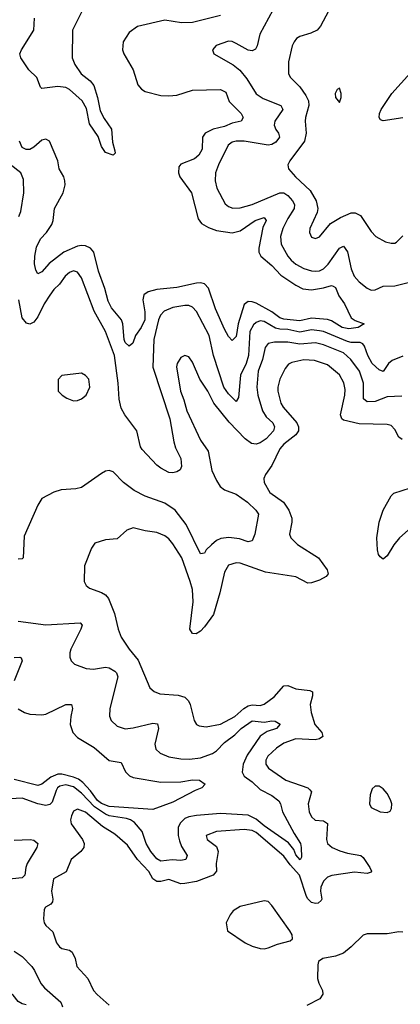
# Model space of a CAD drawing. Header units: inches. Extents: x 1843162 to 1959474, y 907081 to 1016326.
# Tile 438 of 656: x 1922138 to 1924057, y 962680 to 967642. Entities that reach past the tile are written whole.
import ezdxf

# ---------------------------------------------------------------- set-up
doc = ezdxf.new("R2010")
doc.units = ezdxf.units.IN
doc.header["$MEASUREMENT"] = 0
doc.layers.add('B9926', color=7, linetype='Continuous')

msp = doc.modelspace()

# ---------------------------------------------------------------- linework, layer by layer
at = {"layer": 'B9926', "color": 5}
for points, elevation in [([(1922455, 967690), (1922403.8, 967590), (1922402.1, 967450), (1922416.4, 967416.4), (1922448.1, 967370), (1922493.7, 967333.7), (1922512, 967310), (1922530, 967250.4), (1922543.1, 967183.1), (1922563.7, 967143.7), (1922600.3, 967090), (1922605.7, 967025.7), (1922618.4, 966981.6), (1922619.1, 966970), (1922610, 966959.3), (1922570, 966972), (1922550, 967003.7), (1922533.4, 967053.4), (1922490, 967117), (1922474.7, 967194.7), (1922453.7, 967233.7), (1922390, 967289.8), (1922370, 967300.4), (1922330, 967305.7), (1922250, 967295.6), (1922242.4, 967302.4), (1922224, 967350), (1922184.7, 967390), (1922143.7, 967450), (1922138.3, 967470), (1922146.5, 967490), (1922209.3, 967590), (1922212.1, 967650)], 480), ([(1923414.2, 967690), (1923349.5, 967570), (1923335.3, 967510), (1923326.3, 967493.7), (1923310, 967485), (1923290, 967487.9), (1923230, 967522.8), (1923210, 967531.6), (1923190, 967533.6), (1923128.1, 967511.9), (1923110.6, 967490), (1923117.3, 967470), (1923215, 967415), (1923248.4, 967388.4), (1923284, 967344), (1923330, 967269.3), (1923364.8, 967244.8), (1923455.3, 967210), (1923465.2, 967190), (1923424.2, 967130), (1923421.3, 967110), (1923429.1, 967089.1), (1923443.2, 967070), (1923448.2, 967050), (1923430, 967025.2), (1923410, 967013.6), (1923390, 967009.9), (1923270.1, 967029.9), (1923230, 967030.4), (1923210, 967025.2), (1923189.7, 967010.3), (1923139.6, 966910), (1923125.8, 966870), (1923123.7, 966830), (1923132.3, 966792.3), (1923174, 966714), (1923190, 966701.3), (1923212.8, 966692.8), (1923250, 966694), (1923310, 966710.1), (1923450, 966770.1), (1923470, 966770.1), (1923490, 966756.6), (1923512.9, 966730), (1923523.6, 966710), (1923522.5, 966690), (1923490, 966640.3), (1923465.5, 966590), (1923453.6, 966550), (1923456.1, 966510), (1923489.6, 966450), (1923506, 966430), (1923530.1, 966410.1), (1923570, 966388.4), (1923610, 966375.7), (1923630, 966374.4), (1923650, 966377.1), (1923670, 966387.3), (1923692.8, 966410), (1923750, 966491), (1923770, 966501.3), (1923790, 966472), (1923810, 966386), (1923824.8, 966350), (1923850, 966320.8), (1923890, 966288.8), (1923910, 966279.5), (1923930, 966280.4), (1923970, 966298.7), (1924030, 966301.3), (1924110, 966321.3)], 540), ([(1923695.2, 967684.8), (1923654.4, 967610), (1923637.1, 967590), (1923605.1, 967574.9), (1923550, 967557.7), (1923533.1, 967546.9), (1923521.5, 967530), (1923512.4, 967510), (1923492.7, 967430), (1923493.1, 967370), (1923502.6, 967350), (1923550, 967304.1), (1923580.6, 967260.6), (1923593.3, 967233.3), (1923596.5, 967210), (1923579.2, 967150), (1923577, 967130), (1923583.1, 967070), (1923574.1, 967030), (1923500.2, 966930), (1923490.3, 966910), (1923493.1, 966890), (1923528.4, 966850), (1923601.9, 966781.9), (1923633.5, 966730), (1923640.9, 966690), (1923637.8, 966670), (1923601.2, 966590), (1923599, 966570), (1923610, 966545.3), (1923630, 966539.5), (1923650, 966547.4), (1923704.8, 966615.2), (1923755, 966645), (1923810, 966668.3), (1923830, 966668.7), (1923855.6, 966655.6), (1923910, 966574), (1923934, 966550), (1923983, 966523), (1924010, 966515.5), (1924030, 966516.5), (1924038.3, 966521.7), (1924070, 966553.4)], 560), ([(1923150, 967663.9), (1923010, 967627.8), (1922954.3, 967625.7), (1922870, 967639.6), (1922731.5, 967608.5), (1922690, 967576.8), (1922659.4, 967530), (1922655.9, 967490), (1922663, 967470), (1922710.1, 967390.1), (1922734.2, 967314.2), (1922751.4, 967291.4), (1922770, 967279.7), (1922850, 967259.8), (1922890, 967259), (1922930, 967262.5), (1923010, 967287.7), (1923150.6, 967290), (1923176.7, 967276.7), (1923194.2, 967230), (1923255.2, 967170), (1923264.2, 967150), (1923254, 967130), (1923210, 967121.4), (1923170, 967104), (1923114, 967090), (1923074, 967070), (1923060.5, 967050), (1923058.4, 966990), (1923040.9, 966959.1), (1923018.8, 966941.2), (1922950, 966914.3), (1922940.2, 966899.8), (1922938.9, 966870), (1922946.3, 966850), (1923004.3, 966770), (1923038.3, 966638.3), (1923054.4, 966614.4), (1923090, 966594), (1923130, 966579.6), (1923210, 966568.2), (1923250, 966577.6), (1923325.7, 966630), (1923370, 966644.7), (1923381.5, 966630), (1923364.5, 966595.5), (1923343.1, 966490), (1923343.9, 966470), (1923353, 966450), (1923410, 966403), (1923453.9, 966353.9), (1923530, 966303.4), (1923565.3, 966285.3), (1923610, 966280.5), (1923670, 966290.1), (1923710, 966302.7), (1923719.2, 966299.2), (1923730, 966291.7), (1923747.5, 966250), (1923776.2, 966210), (1923810, 966139.7), (1923830, 966126.3), (1923875.5, 966110), (1923845.3, 966090), (1923796.6, 966083.4), (1923763.4, 966090), (1923710, 966124.8), (1923690, 966130.8), (1923610, 966138.3), (1923550, 966123.9), (1923470, 966132), (1923450, 966139.6), (1923408.8, 966170), (1923330, 966213.3), (1923310, 966221), (1923290, 966221.8), (1923270, 966206.4), (1923239.5, 966110), (1923230, 966045.6), (1923210, 966025.7), (1923190, 966046.2), (1923170, 966082.8), (1923125.5, 966185.5), (1923089.2, 966289.2), (1923070, 966310.9), (1923050, 966316), (1923030, 966314.9), (1922930, 966292.3), (1922830, 966282.7), (1922786.4, 966270), (1922763.9, 966256.1), (1922758.7, 966230), (1922769.8, 966170), (1922768.2, 966130), (1922750, 966090.5), (1922722.6, 966050), (1922708.5, 966011.5), (1922690, 965996), (1922670, 966015.6), (1922664.3, 966030), (1922657.3, 966110), (1922651.2, 966130), (1922601.8, 966190), (1922584.3, 966224.3), (1922567.9, 966287.9), (1922534.8, 966374.8), (1922511.4, 966470), (1922494.4, 966490), (1922470, 966501.8), (1922450, 966504), (1922430, 966500.1), (1922361.2, 966470), (1922286, 966414), (1922250, 966371), (1922230, 966360.5), (1922219.7, 966379.7), (1922212.5, 966412.5), (1922214.3, 966450), (1922223.6, 966496.4), (1922242.9, 966537.1), (1922272.8, 966570), (1922299.9, 966610), (1922307, 966630), (1922314.3, 966690), (1922356.8, 966770), (1922366.6, 966810), (1922366, 966830), (1922360.6, 966850), (1922337.3, 966890), (1922330, 966931.6), (1922288, 967030), (1922270, 967039.4), (1922250, 967035.4), (1922210, 967000.2), (1922190, 966988.5), (1922170, 966987.2), (1922150, 966997.3), (1922137.8, 967030)], 520), ([(1924070, 967147), (1923970, 967132), (1923957.5, 967137.5), (1923950.9, 967150), (1923952.3, 967170), (1923960.6, 967190), (1924014, 967270), (1924141, 967410)], 560), ([(1922134.6, 966650), (1922144, 966676), (1922159.8, 966770), (1922156.8, 966836.8), (1922143.5, 966870), (1922090, 966911.5)], 540), ([(1924070, 965946.8), (1924016.2, 965923.8), (1923996.9, 965910), (1923970, 965869.7), (1923950, 965876.8), (1923915.5, 965910), (1923893.2, 965950), (1923876.5, 965996.5), (1923868.1, 966008.1), (1923854.5, 966014.5), (1923810, 966014.9), (1923790, 966020.1), (1923670, 966069.9), (1923650, 966074.4), (1923610, 966078.6), (1923550, 966067.3), (1923490, 966080.5), (1923450, 966081.7), (1923427.9, 966087.9), (1923370, 966121.5), (1923350, 966123.8), (1923330, 966116.8), (1923316.2, 966103.8), (1923298.2, 966070), (1923292, 965950), (1923280.2, 965910), (1923251.8, 965850), (1923241.6, 965738.4), (1923230, 965718), (1923190, 965756.8), (1923167.8, 965790), (1923114.6, 965950), (1923092.7, 966050), (1923030, 966172.1), (1923010, 966193.8), (1922990, 966201.6), (1922970, 966202.3), (1922910, 966191.8), (1922867.1, 966172.9), (1922847.8, 966152.2), (1922838, 966130), (1922814.4, 966030), (1922810.1, 965890.1), (1922895.2, 965630), (1922914.4, 965514.4), (1922924, 965484), (1922950.2, 965430), (1922953.1, 965390), (1922946.4, 965373.6), (1922930, 965362.7), (1922910, 965357.6), (1922890, 965360.5), (1922850, 965381.7), (1922830, 965396.9), (1922756.1, 965476.1), (1922748, 965490), (1922728.6, 965570), (1922668.8, 965650), (1922650, 965683.5), (1922639, 965730), (1922634.2, 965810), (1922615.6, 965950), (1922570, 966071), (1922512.8, 966172.8), (1922450, 966340.5), (1922430, 966369.8), (1922410, 966376.5), (1922390, 966368.8), (1922366.8, 966350), (1922338.9, 966310), (1922310, 966282.2), (1922290, 966253.8), (1922261.2, 966210), (1922230, 966144.5), (1922210, 966118.2), (1922190, 966107.7), (1922173, 966113), (1922150, 966139.6), (1922134.3, 966230)], 540), ([(1924064.2, 965744.2), (1923990, 965741.3), (1923930, 965718), (1923890, 965716.5), (1923871.4, 965731.4), (1923871.8, 965810), (1923852, 965870), (1923808.3, 965930), (1923770, 965963.3), (1923670, 966004.1), (1923630, 966014.1), (1923550, 966007.2), (1923490, 966016.2), (1923422.9, 966017.1), (1923390.5, 966009.5), (1923375.1, 965990), (1923363, 965930), (1923341, 965870), (1923334.4, 965790), (1923338.5, 965750), (1923361.7, 965670), (1923381.2, 965641.2), (1923414, 965610), (1923423.5, 965590), (1923417.8, 965570), (1923380.1, 965530), (1923350.1, 965509.9), (1923330, 965502.8), (1923306.9, 965506.9), (1923274.9, 965530), (1923194.1, 965614.1), (1923117.1, 965710), (1923087.1, 965770), (1923046.3, 965830), (1923010, 965916.2), (1922990, 965942.9), (1922970, 965949.6), (1922950, 965939.6), (1922931.7, 965910), (1922928, 965892), (1922948.4, 965770), (1922965.8, 965725.8), (1922980.7, 965670), (1923050, 965523.1), (1923087.9, 965467.9), (1923106, 965370), (1923130, 965319.5), (1923149.6, 965289.6), (1923170, 965273), (1923230, 965250.1), (1923285.8, 965210), (1923328.9, 965170), (1923341.6, 965150), (1923323.8, 965050), (1923310, 965016), (1923290, 965009.8), (1923245.7, 965025.7), (1923192.8, 965032.8), (1923151.9, 965028.1), (1923130, 965016.8), (1923104.4, 964995.6), (1923078.5, 964970), (1923070, 964954), (1923050, 964949.6), (1922977.4, 965097.4), (1922921.1, 965170), (1922870, 965205.5), (1922770, 965240.2), (1922714.5, 965270), (1922661, 965310), (1922610, 965363.7), (1922590, 965369.4), (1922570, 965366.6), (1922550, 965354.5), (1922450, 965284.7), (1922422, 965278), (1922346.8, 965273.2), (1922310, 965261.3), (1922250, 965229.6), (1922230, 965196.2), (1922160.6, 965039.4), (1922155.8, 964930), (1922150, 964924.2), (1922130, 964923)], 560), ([(1924067, 965527), (1924050, 965538.7), (1924030, 965576.4), (1924010, 965596.8), (1923990, 965602.6), (1923850, 965606), (1923770, 965623.4), (1923762.3, 965630), (1923755.4, 965650), (1923776.7, 965750), (1923778.3, 965778.3), (1923771.5, 965811.5), (1923750, 965851.6), (1923690, 965903.4), (1923624.3, 965924.3), (1923570, 965927.7), (1923510, 965914.5), (1923493.9, 965906.1), (1923476, 965884), (1923450, 965829.6), (1923439.4, 965790), (1923440.1, 965770), (1923454.8, 965710), (1923466.9, 965690), (1923534.7, 965610), (1923543.9, 965590), (1923544.5, 965570), (1923530.7, 965550), (1923470, 965502.5), (1923450, 965479.8), (1923410, 965395.3), (1923376.9, 965350), (1923368.8, 965330), (1923370.2, 965310), (1923398.9, 965258.9), (1923467.5, 965210), (1923495, 965170), (1923509.4, 965130), (1923510, 965109), (1923498.8, 965050), (1923505.4, 965030), (1923537.9, 964997.9), (1923643.9, 964930), (1923687.6, 964870), (1923692.9, 964850), (1923683.6, 964836.4), (1923650, 964817.7), (1923610, 964804.4), (1923590, 964802.7), (1923530, 964834.6), (1923377.2, 964857.2), (1923250, 964902.5), (1923230, 964903.9), (1923190, 964893), (1923170, 964858.4), (1923146.5, 964753.5), (1923115.1, 964644.9), (1923070, 964581.7), (1923050, 964559.7), (1923027.2, 964547.2), (1923008.7, 964548.7), (1922995.8, 964570), (1923011.9, 964708.1), (1923008.5, 964770), (1922997.5, 964810), (1922955.7, 964930), (1922910, 965000.4), (1922890, 965025.4), (1922870, 965041.3), (1922830, 965058), (1922770, 965065.6), (1922710, 965080.7), (1922678.8, 965070), (1922630, 965026), (1922570, 965020.9), (1922516.7, 965003.3), (1922500.7, 964979.3), (1922465.4, 964890), (1922463.2, 964810), (1922473.7, 964790), (1922490, 964776.9), (1922550, 964755), (1922570, 964742.9), (1922585.6, 964725.6), (1922616.9, 964650), (1922634.7, 964570), (1922650.2, 964530), (1922690, 964470.3), (1922734.6, 964414.6), (1922794.6, 964274.6), (1922816.1, 964256.1), (1922845.1, 964245.1), (1922937.2, 964237.2), (1922970, 964227.7), (1922988.4, 964210), (1922998.1, 964190), (1923016.9, 964110), (1923030, 964090.3), (1923043.1, 964083.1), (1923078.9, 964078.9), (1923150, 964091.3), (1923222.4, 964130), (1923268.7, 964171.3), (1923290, 964184.4), (1923310, 964188.3), (1923350, 964186.4), (1923370, 964192.2), (1923420.2, 964230), (1923470, 964285.6), (1923490, 964286.8), (1923530, 964270.1), (1923600.7, 964260.7), (1923614.4, 964254.4), (1923614.4, 964234.4), (1923603.3, 964190), (1923606.7, 964150), (1923626.2, 964090), (1923662.1, 964050), (1923666.4, 964030), (1923650, 964018.5), (1923627.1, 964012.9), (1923530, 964018.1), (1923470, 963995.5), (1923432.6, 963970), (1923388.7, 963930), (1923378.2, 963910), (1923378.9, 963890), (1923392.6, 963870), (1923480.2, 963810), (1923590.1, 963770.1), (1923600.8, 963760.8), (1923609.3, 963750), (1923593.2, 963690), (1923597.8, 963650), (1923610, 963624.2), (1923628.3, 963608.3), (1923670, 963604.8), (1923690, 963590.2), (1923684, 963510), (1923689.7, 963489.7), (1923713.4, 963470), (1923752.6, 963452.6), (1923790, 963441), (1923858, 963430), (1923870, 963419.6), (1923902.8, 963370), (1923911.9, 963350), (1923910, 963345.1), (1923890, 963338.8), (1923826.4, 963346.4), (1923711, 963329), (1923690, 963320.9), (1923670, 963300.8), (1923657.1, 963270), (1923655, 963250), (1923660.6, 963210), (1923657.4, 963202.6), (1923642, 963190), (1923630, 963188), (1923610, 963192.9), (1923590, 963210.6), (1923583.7, 963223.7), (1923548.5, 963330), (1923501.9, 963381.9), (1923470, 963425.8), (1923330, 963545.4), (1923310, 963556), (1923270, 963560.1), (1923130, 963551.4), (1923078.7, 963530), (1923082.6, 963510), (1923130, 963474.4), (1923138.9, 963450), (1923129.1, 963390), (1923130.1, 963350), (1923113.8, 963330), (1923030, 963298.2), (1922970, 963287.8), (1922950, 963286.8), (1922890, 963308.2), (1922850, 963298.8), (1922830, 963298.9), (1922810, 963311.9), (1922789, 963349), (1922732.7, 963410), (1922681.1, 963481.1), (1922618, 963538), (1922555.3, 963575.3), (1922470, 963647.7), (1922430, 963663.1), (1922410, 963652.8), (1922398.6, 963630), (1922394.7, 963610), (1922398, 963590), (1922455, 963510), (1922462.6, 963490), (1922461.8, 963470), (1922446.5, 963450), (1922396.9, 963410), (1922373, 963347), (1922307.9, 963312.1), (1922298.3, 963250), (1922305.5, 963210), (1922303.7, 963196.3), (1922295.4, 963184.6), (1922268.2, 963170), (1922261.8, 963158.2), (1922257.4, 963110), (1922262.3, 963090), (1922270, 963077.1), (1922305.1, 963045.1), (1922324.2, 962990), (1922338.9, 962970), (1922350, 962960.8), (1922390, 962953), (1922401.9, 962941.9), (1922418.1, 962910), (1922426.8, 962870), (1922481.9, 962810), (1922510.2, 962750), (1922528.3, 962728.3), (1922590, 962675.6)], 580), ([(1924096.8, 965070), (1924053.5, 965030), (1924024.6, 964995.4), (1923990, 964940.4), (1923970, 964922.4), (1923955.2, 964935.2), (1923947.4, 964947.4), (1923942.6, 964970), (1923938.2, 965030), (1923950.4, 965110), (1923970.5, 965170), (1924010, 965242.6), (1924023.7, 965256.3), (1924150, 965296.8)], 580), ([(1922130, 964610.3), (1922270, 964592.6), (1922442.3, 964602.3), (1922453.6, 964590), (1922446.9, 964570), (1922395.3, 964470), (1922390.5, 964450.5), (1922390.4, 964430), (1922397.3, 964410), (1922414.2, 964394.2), (1922472.9, 964372.9), (1922510, 964369.4), (1922570, 964379.2), (1922590, 964376.1), (1922618.3, 964358.3), (1922626, 964350), (1922632.7, 964330), (1922593.2, 964170), (1922591.4, 964131.4), (1922599.5, 964110), (1922630, 964081.5), (1922670, 964067.3), (1922710, 964072.5), (1922810, 964096.3), (1922833.2, 964093.2), (1922838.2, 964070), (1922820.2, 963990), (1922825, 963965), (1922845.6, 963945.6), (1922890, 963927.3), (1922950, 963916.1), (1922994.5, 963914.5), (1923050, 963921.5), (1923110, 963943.5), (1923130, 963957.7), (1923170, 963999.2), (1923222, 964038), (1923254.5, 964070), (1923310, 964108.8), (1923370, 964102.2), (1923410, 964108.2), (1923426.2, 964106.2), (1923451, 964091), (1923433.4, 964070), (1923385, 964055), (1923349.7, 964030.3), (1923284.1, 963935.9), (1923264.2, 963890), (1923260.3, 963850), (1923269.3, 963829.3), (1923310, 963801.6), (1923350, 963762.6), (1923410, 963731.4), (1923444.7, 963704.7), (1923453.4, 963690), (1923462.3, 963650), (1923521.2, 963541.2), (1923554.3, 963490), (1923557.7, 963470), (1923559, 963421), (1923551.5, 963408.5), (1923530, 963432.8), (1923519.4, 963459.4), (1923492.8, 963492.8), (1923370, 963578.5), (1923330, 963612), (1923290, 963632.9), (1923150, 963641.5), (1923030, 963631.7), (1922990, 963625), (1922970, 963615.9), (1922946.8, 963593.2), (1922936.8, 963570), (1922937.3, 963530), (1922943.4, 963503.4), (1922954.7, 963474.7), (1922981.6, 963430), (1922975.6, 963410), (1922950, 963403.8), (1922907.1, 963407.1), (1922850, 963400.4), (1922830, 963413.4), (1922799.7, 963450), (1922776.5, 963490), (1922754.8, 963550), (1922716.1, 963596.1), (1922697, 963610), (1922676.6, 963616.6), (1922590, 963629.7), (1922570, 963637.4), (1922515.2, 963675.2), (1922450, 963744.6), (1922410, 963775.1), (1922370, 963786.5), (1922340.9, 963779.1), (1922328.6, 963770), (1922321.9, 963758.1), (1922301.5, 963698.5), (1922290, 963686.5), (1922270, 963681.8), (1922230, 963690.3), (1922150, 963718.3), (1922090, 963715)], 560), ([(1922110, 964428.3), (1922138.8, 964430), (1922145.9, 964425.9), (1922151, 964410), (1922109.7, 964310.3)], 540), ([(1922130, 964168.4), (1922162.4, 964150), (1922190, 964142.2), (1922250, 964139.3), (1922270, 964141.4), (1922370, 964190.1), (1922399.1, 964190), (1922404.9, 964170), (1922395.9, 964130), (1922393.2, 964090), (1922406, 964050), (1922430, 964025), (1922513.4, 963973.4), (1922590, 963908.3), (1922650, 963898.4), (1922671.5, 963851.5), (1922690.9, 963830.9), (1922710, 963822.2), (1922850, 963800.1), (1922950, 963800.2), (1923010, 963811.5), (1923044.7, 963810), (1923073, 963790), (1923056.3, 963770), (1923022.2, 963757.8), (1922910, 963697.8), (1922810, 963662), (1922590, 963677.2), (1922550, 963691.9), (1922530, 963706.4), (1922495.8, 963755.8), (1922457.3, 963797.3), (1922434.4, 963814.4), (1922410, 963825.1), (1922350, 963839.4), (1922330, 963838.9), (1922295.5, 963824.5), (1922250, 963789.2), (1922230, 963782.6), (1922110, 963812.9)], 540), ([(1922110, 963507.2), (1922190.8, 963510.8), (1922210, 963507.2), (1922230.3, 963490), (1922224, 963470), (1922175.9, 963390), (1922168.4, 963370), (1922163.6, 963330), (1922150, 963317.3), (1922069.5, 963309.5)], 560), ([(1924070, 963043.4), (1924050, 963044.2), (1923990, 963035), (1923890, 963035.3), (1923870, 963027.5), (1923810, 962968.6), (1923770, 962938), (1923730, 962922.7), (1923666.8, 962910), (1923644.8, 962895.2), (1923640.6, 962879.4), (1923639.1, 962810), (1923645.7, 962785.7), (1923664.2, 962750), (1923665.7, 962730), (1923652, 962708), (1923586, 962674)], 620), ([(1922110, 962947.1), (1922150, 962920.9), (1922198.9, 962870), (1922212.7, 962850), (1922244, 962784), (1922262.6, 962762.6), (1922346, 962690), (1922353.4, 962666.6)], 560), ([(1922170, 962677.8), (1922150, 962682.7), (1922130, 962694.2), (1922105.2, 962725.2), (1922069.6, 962750), (1922040.8, 962780.8), (1922012.4, 962792.4), (1921930, 962771.8), (1921870, 962768.2), (1921830, 962744.1), (1921810, 962739.8), (1921762.6, 962782.6), (1921746.6, 962790), (1921710, 962793.1), (1921690, 962786.6), (1921670, 962770.6), (1921644, 962736), (1921622, 962690), (1921590, 962592)], 560)]:
    msp.add_lwpolyline(points, dxfattribs=dict(at, elevation=elevation))
for points, elevation in [([(1923750, 967297.2), (1923738, 967290), (1923728.5, 967270), (1923731, 967250), (1923750, 967224.7), (1923758.4, 967250), (1923758.4, 967270)], 580), ([(1922450, 965861.2), (1922351.1, 965848.9), (1922331.6, 965828.4), (1922332, 965770), (1922352, 965750), (1922375.3, 965735.3), (1922410, 965722), (1922430, 965722.8), (1922450, 965731), (1922473.2, 965750), (1922492, 965790), (1922486, 965830), (1922470, 965849.2)], 560), ([(1923950, 963779), (1923930, 963779), (1923914.4, 963765.6), (1923904.4, 963735.6), (1923902, 963690), (1923910, 963670.8), (1923956, 963650), (1923990, 963646.5), (1924006.2, 963653.8), (1924013.1, 963666.9), (1924013.5, 963690), (1924008, 963710), (1923990, 963742), (1923970, 963765.2)], 620), ([(1923370, 963200.9), (1923250, 963173.3), (1923214.8, 963150), (1923198.8, 963130), (1923178.8, 963090), (1923186, 963050), (1923274.8, 962990), (1923310, 962972.7), (1923350, 962960.4), (1923370, 962959.1), (1923390, 962964.9), (1923437.2, 962982.8), (1923501.2, 962998.8), (1923513.2, 963010), (1923511.6, 963030), (1923499.7, 963050), (1923410, 963178), (1923390, 963198)], 620)]:
    msp.add_lwpolyline(points, close=True, dxfattribs=dict(at, elevation=elevation))

doc.saveas('drawing.dxf')
